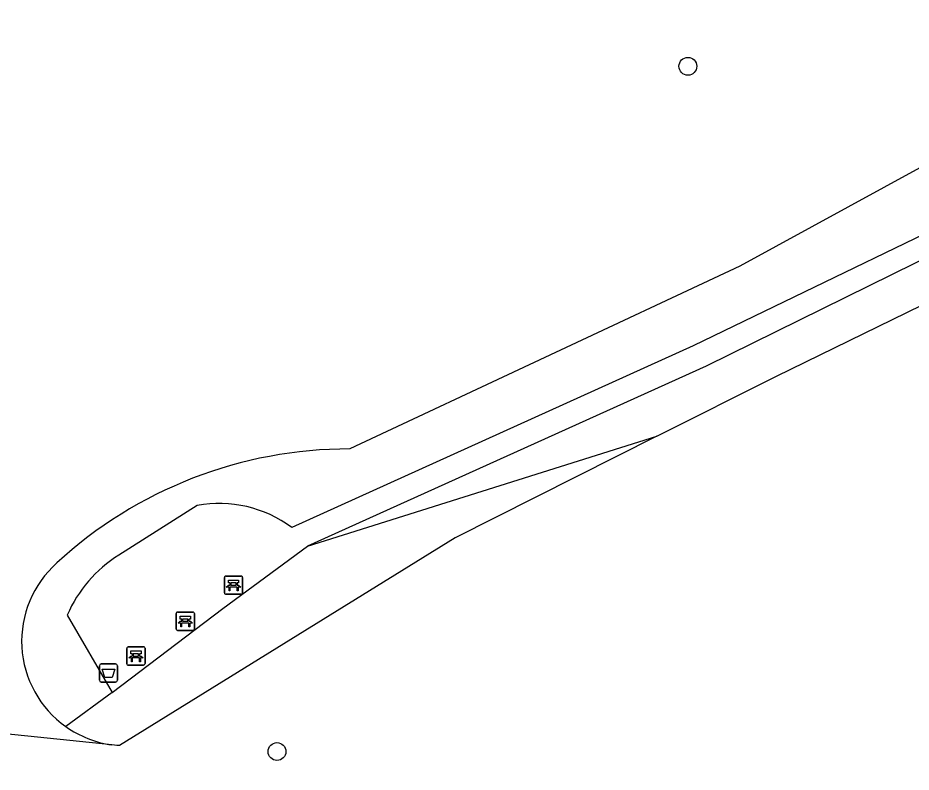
# Model space of a CAD drawing. Extents: x 155018 to 156648, y 383980 to 385733.
# Drawn here: x 155644.91 to 155693.83, y 384127.64 to 384168.96 of the extents above; entities that cross this region are included whole.
import ezdxf

# ---------------------------------------------------------------- set-up
doc = ezdxf.new("R2010")
doc.units = 0
for name, color, linetype in [('IMGEO_Afvalbak', 7, 'Continuous'), ('IMGEO_Bank', 7, 'Continuous'), ('IMGEO_Boom', 7, 'Continuous'), ('IMGEO_Groenvoorziening', 7, 'Continuous'), ('IMGEO_Rijbaan_regionaal_gesloten', 7, 'Continuous'), ('IMGEO_Voetpad_halfverhard', 7, 'Continuous')]:
    doc.layers.add(name, color=color, linetype=linetype)

msp = doc.modelspace()

# ---------------------------------------------------------------- linework, layer by layer
at = {"layer": 'IMGEO_Afvalbak'}
for p, q in [((155649.376, 384132.674), (155649.376, 384133.474)), ((155649.376, 384133.474), (155649.376, 384132.674)), ((155649.476, 384133.574), (155650.266, 384133.574)), ((155650.266, 384133.574), (155649.476, 384133.574)), ((155650.366, 384133.474), (155650.366, 384132.674)), ((155650.366, 384132.674), (155650.366, 384133.474)), ((155650.266, 384132.574), (155649.476, 384132.574)), ((155649.476, 384132.574), (155650.266, 384132.574))]:
    msp.add_line(p, q, dxfattribs=at)
msp.add_lwpolyline([(155649.519, 384133.288), (155650.223, 384133.288), (155650.074, 384132.818), (155649.668, 384132.818), (155649.519, 384133.288)], dxfattribs=at)
for centre, start, end in [((155649.476, 384133.474), 90, 180), ((155649.476, 384133.474), 90, 180), ((155650.266, 384133.474), 0, 90), ((155650.266, 384133.474), 360, 90), ((155649.476, 384132.674), 180, 270), ((155649.476, 384132.674), 180, 270), ((155650.266, 384132.674), 270, 0), ((155650.266, 384132.674), 270, 0)]:
    msp.add_arc(centre, 0.1, start, end, dxfattribs=at)
at = {"layer": 'IMGEO_Bank'}
for p, q in [((155656.222, 384137.46), (155656.222, 384138.301)), ((155656.222, 384138.301), (155656.222, 384137.46)), ((155656.297, 384138.385), (155657.138, 384138.385)), ((155657.138, 384138.385), (155656.297, 384138.385)), ((155657.222, 384138.31), (155657.222, 384137.469)), ((155657.222, 384137.469), (155657.222, 384138.31)), ((155656.919, 384137.783), (155656.526, 384137.783)), ((155656.531, 384137.891), (155656.531, 384137.997)), ((155656.575, 384137.997), (155656.575, 384137.891)), ((155656.863, 384138.003), (155656.581, 384138.003)), ((155656.581, 384137.885), (155656.863, 384137.885)), ((155656.869, 384137.891), (155656.869, 384137.997)), ((155656.913, 384137.997), (155656.913, 384137.891)), ((155657.147, 384137.385), (155656.306, 384137.385)), ((155656.306, 384137.385), (155657.147, 384137.385)), ((155653.579, 384135.485), (155653.579, 384136.326)), ((155653.579, 384136.326), (155653.579, 384135.485)), ((155653.654, 384136.41), (155654.495, 384136.41)), ((155654.495, 384136.41), (155653.654, 384136.41)), ((155654.579, 384136.335), (155654.579, 384135.494)), ((155654.579, 384135.494), (155654.579, 384136.335)), ((155654.276, 384135.808), (155653.883, 384135.808)), ((155653.888, 384135.916), (155653.888, 384136.022)), ((155653.932, 384136.022), (155653.932, 384135.916)), ((155654.22, 384136.028), (155653.938, 384136.028)), ((155653.938, 384135.91), (155654.22, 384135.91)), ((155654.226, 384135.916), (155654.226, 384136.022)), ((155654.27, 384136.022), (155654.27, 384135.916)), ((155654.504, 384135.41), (155653.663, 384135.41)), ((155653.663, 384135.41), (155654.504, 384135.41)), ((155650.875, 384133.579), (155650.875, 384134.42)), ((155650.875, 384134.42), (155650.875, 384133.579)), ((155650.95, 384134.504), (155651.791, 384134.504)), ((155651.791, 384134.504), (155650.95, 384134.504)), ((155651.184, 384134.01), (155651.184, 384134.116)), ((155651.228, 384134.116), (155651.228, 384134.01)), ((155651.516, 384134.122), (155651.234, 384134.122)), ((155651.522, 384134.01), (155651.522, 384134.116)), ((155651.566, 384134.116), (155651.566, 384134.01)), ((155651.875, 384134.429), (155651.875, 384133.588)), ((155651.875, 384133.588), (155651.875, 384134.429)), ((155651.572, 384133.902), (155651.179, 384133.902)), ((155651.234, 384134.004), (155651.516, 384134.004)), ((155651.8, 384133.504), (155650.959, 384133.504)), ((155650.959, 384133.504), (155651.8, 384133.504))]:
    msp.add_line(p, q, dxfattribs=at)
for points in [[(155656.525, 384138.003), (155656.439, 384138.003), (155656.439, 384138.164), (155657.002, 384138.164), (155657.002, 384138.003), (155656.919, 384138.003)], [(155656.469, 384137.783), (155656.327, 384137.783), (155656.439, 384137.885), (155656.525, 384137.885)], [(155656.519, 384137.776), (155656.519, 384137.569), (155656.476, 384137.569), (155656.476, 384137.776)], [(155656.919, 384137.885), (155657.002, 384137.885), (155657.114, 384137.783), (155656.975, 384137.783)], [(155656.969, 384137.776), (155656.969, 384137.569), (155656.925, 384137.569), (155656.925, 384137.776)], [(155653.882, 384136.028), (155653.796, 384136.028), (155653.796, 384136.189), (155654.359, 384136.189), (155654.359, 384136.028), (155654.276, 384136.028)], [(155653.826, 384135.808), (155653.684, 384135.808), (155653.796, 384135.91), (155653.882, 384135.91)], [(155653.876, 384135.801), (155653.876, 384135.594), (155653.833, 384135.594), (155653.833, 384135.801)], [(155654.276, 384135.91), (155654.359, 384135.91), (155654.471, 384135.808), (155654.332, 384135.808)], [(155654.326, 384135.801), (155654.326, 384135.594), (155654.282, 384135.594), (155654.282, 384135.801)], [(155651.178, 384134.122), (155651.092, 384134.122), (155651.092, 384134.283), (155651.655, 384134.283), (155651.655, 384134.122), (155651.572, 384134.122)], [(155651.122, 384133.902), (155650.98, 384133.902), (155651.092, 384134.004), (155651.178, 384134.004)], [(155651.172, 384133.895), (155651.172, 384133.688), (155651.129, 384133.688), (155651.129, 384133.895)], [(155651.572, 384134.004), (155651.655, 384134.004), (155651.767, 384133.902), (155651.628, 384133.902)], [(155651.622, 384133.895), (155651.622, 384133.688), (155651.578, 384133.688), (155651.578, 384133.895)]]:
    msp.add_lwpolyline(points, dxfattribs=at)
for centre, radius, start, end in [((155656.3, 384138.307), 0.0779, 92.4484, 184.2845), ((155656.3, 384138.307), 0.0779, 92.4484, 184.2845), ((155657.144, 384138.307), 0.0779, 2.4484, 94.2845), ((155657.144, 384138.307), 0.0779, 2.4484, 94.2845), ((155656.469, 384137.776), 0.00671, 2.8957, 87.1043), ((155656.526, 384137.776), 0.00671, 92.8957, 177.1043), ((155656.524, 384137.996), 0.00671, 2.8957, 87.1043), ((155656.524, 384137.892), 0.00671, 272.8957, 357.1043), ((155656.581, 384137.996), 0.00671, 92.8957, 177.1043), ((155656.581, 384137.892), 0.00671, 182.8957, 267.1043), ((155656.863, 384137.996), 0.00671, 2.8957, 87.1043), ((155656.863, 384137.892), 0.00671, 272.8957, 357.1043), ((155656.92, 384137.996), 0.00671, 92.8957, 177.1043), ((155656.92, 384137.892), 0.00671, 182.8957, 267.1043), ((155656.918, 384137.776), 0.00671, 2.8957, 87.1043), ((155656.975, 384137.776), 0.00671, 92.8957, 177.1043), ((155656.3, 384137.463), 0.0779, 182.4484, 274.2845), ((155656.3, 384137.463), 0.0779, 182.4484, 274.2845), ((155657.144, 384137.463), 0.0779, 272.4484, 4.2845), ((155657.144, 384137.463), 0.0779, 272.4484, 4.2845), ((155653.657, 384136.332), 0.0779, 92.4484, 184.2845), ((155653.657, 384136.332), 0.0779, 92.4484, 184.2845), ((155654.501, 384136.332), 0.0779, 2.4484, 94.2845), ((155654.501, 384136.332), 0.0779, 2.4484, 94.2845), ((155653.826, 384135.801), 0.00671, 2.8957, 87.1043), ((155653.883, 384135.801), 0.00671, 92.8957, 177.1043), ((155653.881, 384136.021), 0.00671, 2.8957, 87.1043), ((155653.881, 384135.917), 0.00671, 272.8957, 357.1043), ((155653.938, 384136.021), 0.00671, 92.8957, 177.1043), ((155653.938, 384135.917), 0.00671, 182.8957, 267.1043), ((155654.22, 384136.021), 0.00671, 2.8957, 87.1043), ((155654.22, 384135.917), 0.00671, 272.8957, 357.1043), ((155654.277, 384136.021), 0.00671, 92.8957, 177.1043), ((155654.277, 384135.917), 0.00671, 182.8957, 267.1043), ((155654.275, 384135.801), 0.00671, 2.8957, 87.1043), ((155654.332, 384135.801), 0.00671, 92.8957, 177.1043), ((155653.657, 384135.488), 0.0779, 182.4484, 274.2845), ((155653.657, 384135.488), 0.0779, 182.4484, 274.2845), ((155654.501, 384135.488), 0.0779, 272.4484, 4.2845), ((155654.501, 384135.488), 0.0779, 272.4484, 4.2845), ((155650.953, 384134.426), 0.0779, 92.4484, 184.2845), ((155650.953, 384134.426), 0.0779, 92.4484, 184.2845), ((155651.177, 384134.115), 0.00671, 2.8957, 87.1043), ((155651.234, 384134.115), 0.00671, 92.8957, 177.1043), ((155651.516, 384134.115), 0.00671, 2.8957, 87.1043), ((155651.573, 384134.115), 0.00671, 92.8957, 177.1043), ((155651.797, 384134.426), 0.0779, 2.4484, 94.2845), ((155651.797, 384134.426), 0.0779, 2.4484, 94.2845), ((155651.122, 384133.895), 0.00671, 2.8957, 87.1043), ((155651.179, 384133.895), 0.00671, 92.8957, 177.1043), ((155651.177, 384134.011), 0.00671, 272.8957, 357.1043), ((155651.234, 384134.011), 0.00671, 182.8957, 267.1043), ((155651.516, 384134.011), 0.00671, 272.8957, 357.1043), ((155651.573, 384134.011), 0.00671, 182.8957, 267.1043), ((155651.571, 384133.895), 0.00671, 2.8957, 87.1043), ((155651.628, 384133.895), 0.00671, 92.8957, 177.1043), ((155650.953, 384133.582), 0.0779, 182.4484, 274.2845), ((155650.953, 384133.582), 0.0779, 182.4484, 274.2845), ((155651.797, 384133.582), 0.0779, 272.4484, 4.2845), ((155651.797, 384133.582), 0.0779, 272.4484, 4.2845)]:
    msp.add_arc(centre, radius, start, end, dxfattribs=at)
at = {"layer": 'IMGEO_Boom'}
for centre in [(155681.608, 384166.305), (155659.103, 384128.77)]:
    msp.add_circle(centre, 0.489, dxfattribs=at)
at = {"layer": 'IMGEO_Groenvoorziening'}
for points in [[(155712.315, 384170.777), (155708.319, 384168.396), (155684.447, 384155.352), (155663.094, 384145.346)], [(155679.902, 384146.037), (155686.456, 384149.34), (155720.649, 384166.045)], [(155650.057, 384129.138), (155634.286, 384130.76), (155629.826, 384136.24), (155623.899, 384149.049), (155624.516, 384158.91)], [(155679.902, 384146.037), (155668.868, 384140.475), (155650.474, 384129.095), (155650.335, 384129.106), (155650.196, 384129.121), (155650.057, 384129.138)], [(155660.773, 384140.024), (155679.902, 384146.037)], [(155650.071, 384131.998), (155647.538, 384130.137)]]:
    msp.add_lwpolyline(points, dxfattribs=at)
for centre, radius, start, end in [((155663.054, 384121.703), 23.643, 89.9042, 132.6275), ((155650.852, 384134.815), 5.733, 131.6386, 234.6842), ((155650.859, 384134.835), 5.753, 234.745, 261.9898)]:
    msp.add_arc(centre, radius, start, end, dxfattribs=at)
at = {"layer": 'IMGEO_Rijbaan_regionaal_gesloten'}
msp.add_arc((156543.745, 382897.034), 1488.004, 123.804798, 125.030776, dxfattribs=at)
at = {"layer": 'IMGEO_Voetpad_halfverhard'}
for points in [[(155730.492, 384175.072), (155722.857, 384170.604), (155701.69, 384159.29), (155682.616, 384149.883), (155660.773, 384140.024)], [(155714.747, 384167.506), (155701.228, 384160.337), (155681.898, 384151.002), (155659.908, 384141.051)], [(155654.737, 384142.251), (155650.434, 384139.531)], [(155650.071, 384131.998), (155656.128, 384136.609), (155660.773, 384140.024)], [(155647.619, 384136.247), (155650.071, 384131.998)]]:
    msp.add_lwpolyline(points, dxfattribs=at)
for centre, radius, start, end in [((155655.935, 384135.672), 6.687, 53.5501, 100.3199), ((155654.375, 384133.304), 7.37, 122.3321, 156.4625)]:
    msp.add_arc(centre, radius, start, end, dxfattribs=at)

doc.saveas('drawing.dxf')
